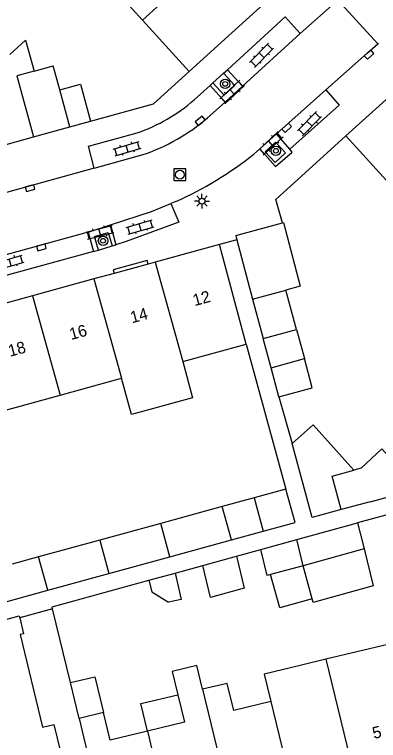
# Model space of a CAD drawing. Extents: x 132998 to 136004, y 396998 to 398512.
# Drawn here: x 133490.5 to 133521.4, y 398076.6 to 398138.3 of the extents above; entities that cross this region are included whole.
import ezdxf

# ---------------------------------------------------------------- set-up
doc = ezdxf.new("R2010")
doc.units = 0
for name, color, linetype in [('gg-afsc-erfafscheiding', 7, 'Continuous'), ('gg-afsc-muur', 7, 'Continuous'), ('gg-anno-huisnummerreeks BGT', 7, 'Continuous'), ('gg-bbg-bijgebouw', 7, 'Continuous'), ('gg-bbg-gedigitaliseerde bebouwing', 7, 'Continuous'), ('gg-bbg-gedigitaliseerde bijgebouw', 7, 'Continuous'), ('gg-bbg-hoofdgebouw', 7, 'Continuous'), ('gg-bbg-luifel en loopbrug', 7, 'Continuous'), ('gg-bbg-tussenscheiding', 7, 'Continuous'), ('gg-knt-verharding', 7, 'Continuous'), ('gg-knt-verharding nz', 7, 'Continuous'), ('gt-grn-weggrens', 7, 'Continuous'), ('gt-symb-boom', 7, 'Continuous'), ('gt-symb-klinker verharding', 7, 'Continuous'), ('gt-symb-kolk', 7, 'Continuous'), ('gt-symb-lichtmast', 7, 'Continuous'), ('gt-symb-rioolschacht', 7, 'Continuous')]:
    doc.layers.add(name, color=color, linetype=linetype)

# ---------------------------------------------------------------- blocks, each defined once
blk = doc.blocks.new('gt0-KOLK')
at = {"layer": 'gt-symb-kolk'}
blk.add_lwpolyline([(0, 0), (0.375, 0), (0.375, 0.4), (-0.375, 0.4), (-0.375, 0), (0, 0)], dxfattribs=at)
blk = doc.blocks.new('gt0-KL1')
at = {"layer": 'gt-symb-klinker verharding'}
for p, q in [((-1.15, 0.3), (1.15, 0.3)), ((-1, -0.3), (-1, 0.3)), ((-0.5, 0.3), (-0.5, 0.45)), ((0, -0.3), (0, 0.3)), ((0.5, 0.3), (0.5, 0.45)), ((1, -0.3), (1, 0.3)), ((-1.15, -0.3), (1.15, -0.3)), ((-0.5, -0.45), (-0.5, -0.3)), ((0.5, -0.45), (0.5, -0.3))]:
    blk.add_line(p, q, dxfattribs=at)
blk = doc.blocks.new('gt0-BOOM')
at = {"layer": 'gt-symb-boom'}
for radius in [0.4, 0.2]:
    blk.add_circle((0, 0), radius, dxfattribs=at)
blk = doc.blocks.new('gt0-LMAST')
at = {"layer": 'gt-symb-lichtmast'}
for p, q in [((-0.005, 0.246), (-0.005, 0.621)), ((-0.182, 0.173), (-0.447, 0.438)), ((0.172, 0.173), (0.437, 0.438)), ((-0.255, -0.004), (-0.63, -0.004)), ((-0.182, -0.181), (-0.447, -0.446)), ((-0.005, -0.254), (-0.005, -0.629)), ((0.437, -0.446), (0.172, -0.181)), ((0.245, -0.004), (0.62, -0.004))]:
    blk.add_line(p, q, dxfattribs=at)
blk.add_circle((-0.005, -0.004), 0.25, dxfattribs=at)
blk = doc.blocks.new('gt0-RS')
at = {"layer": 'gt-symb-rioolschacht'}
blk.add_lwpolyline([(-0.5, -0.5), (0.5, -0.5), (0.5, 0.5), (-0.5, 0.5)], close=True, dxfattribs=at)
blk.add_circle((0, 0), 0.375, dxfattribs=at)

msp = doc.modelspace()

# ---------------------------------------------------------------- linework, layer by layer
at = {"layer": 'gg-afsc-erfafscheiding'}
for p, q in [((133510.2, 398110.33), (133513.57, 398097.99)), ((133512.97, 398105.85), (133514.092, 398101.864)), ((133509.372, 398092.302), (133511.432, 398092.867)), ((133504.143, 398090.868), (133506.509, 398091.517))]:
    msp.add_line(p, q, dxfattribs=at)
for points in [[(133535.105, 398084.169), (133524.149, 398096.353), (133519.662, 398095.123)], [(133493.736, 398087.834), (133493.695, 398088.004), (133501.923, 398090.26)], [(133483.436, 398085.192), (133490.897, 398087.237), (133490.94, 398087.059)]]:
    msp.add_lwpolyline(points, dxfattribs=at)
at = {"layer": 'gg-afsc-muur'}
for p in [(133518.66, 398128.01), (133513.264, 398120.626)]:
    msp.add_line(p, (133512.72, 398122.61), dxfattribs=at)
msp.add_lwpolyline([(133496.957, 398129.277), (133502.3, 398130.75), (133505.34, 398133.5)], dxfattribs=at)
at = {"layer": 'gg-bbg-bijgebouw'}
for p, q in [((133494.344, 398131.933), (133493.781, 398133.975)), ((133495.21, 398128.795), (133494.344, 398131.933)), ((133492.118, 398127.939), (133495.21, 398128.795)), ((133489.05, 398127.09), (133492.118, 398127.939)), ((133509.3, 398119.54), (133513.264, 398120.626)), ((133513.264, 398120.626), (133513.35, 398120.65))]:
    msp.add_line(p, q, dxfattribs=at)
at = {"layer": 'gg-bbg-gedigitaliseerde bebouwing'}
for p, q in [((133510.2, 398110.33), (133507.93, 398118.79)), ((133504.791, 398108.847), (133510.2, 398110.33)), ((133494.38, 398105.991), (133499.581, 398107.418)), ((133489.181, 398104.566), (133494.38, 398105.991)), ((133493.736, 398087.834), (133490.94, 398087.059)), ((133495.245, 398081.558), (133493.736, 398087.834)), ((133522.22, 398084.802), (133516.97, 398083.541)), ((133516.97, 398083.541), (133514.88, 398083.04))]:
    msp.add_line(p, q, dxfattribs=at)
for points in [[(133504.791, 398108.847), (133505.637, 398105.761), (133500.427, 398104.332), (133499.581, 398107.418)], [(133490.94, 398087.059), (133491.267, 398085.698), (133490.975, 398085.628), (133492.869, 398077.752), (133493.845, 398077.987)], [(133506.464, 398081.004), (133505.991, 398083.013), (133503.892, 398082.509), (133504.37, 398080.52)], [(133514.88, 398083.04), (133511.728, 398082.284), (133512.288, 398079.948)], [(133512.288, 398079.948), (133509.13, 398079.19), (133508.57, 398081.49), (133506.464, 398081.004)], [(133504.37, 398080.52), (133504.95, 398078.18), (133501.791, 398077.425)], [(133501.791, 398077.425), (133498.63, 398076.67), (133498.06, 398079)], [(133493.845, 398077.987), (133494.405, 398075.657), (133491.22, 398074.89)]]:
    msp.add_lwpolyline(points, dxfattribs=at)
at = {"layer": 'gg-bbg-gedigitaliseerde bijgebouw'}
for p, q in [((133492.161, 398133.527), (133493.781, 398133.975)), ((133509.3, 398119.54), (133509.393, 398119.192)), ((133509.393, 398119.192), (133510.736, 398114.147)), ((133510.736, 398114.147), (133513.551, 398114.915)), ((133511.63, 398110.79), (133514.47, 398111.56)), ((133514.47, 398111.56), (133515.135, 398109.09)), ((133512.3, 398108.319), (133511.63, 398110.79)), ((133512.97, 398105.85), (133512.3, 398108.319)), ((133520.74, 398096.93), (133524.805, 398098.045)), ((133513.57, 398097.99), (133510.864, 398097.249)), ((133510.864, 398097.249), (133511.636, 398094.419)), ((133520.74, 398096.93), (133518.258, 398096.258)), ((133508.158, 398096.507), (133502.93, 398095.075)), ((133508.931, 398093.677), (133508.158, 398096.507)), ((133502.93, 398095.075), (133497.751, 398093.656)), ((133514.49, 398093.705), (133519.662, 398095.123)), ((133519.662, 398095.123), (133520.209, 398092.909)), ((133497.751, 398093.656), (133492.547, 398092.231)), ((133503.699, 398092.243), (133508.931, 398093.677)), ((133511.432, 398092.867), (133514.49, 398093.705)), ((133520.209, 398092.909), (133515.03, 398091.489)), ((133492.547, 398092.231), (133490.305, 398091.617)), ((133498.519, 398090.823), (133503.699, 398092.243)), ((133506.509, 398091.517), (133509.372, 398092.302)), ((133515.03, 398091.489), (133512.265, 398090.731)), ((133493.321, 398089.398), (133498.519, 398090.823)), ((133501.923, 398090.26), (133504.143, 398090.868)), ((133488.11, 398087.969), (133493.321, 398089.398))]:
    msp.add_line(p, q, dxfattribs=at)
for points in [[(133490.102, 398134.934), (133491.435, 398136.148), (133492.161, 398133.527)], [(133513.35, 398120.65), (133514.78, 398115.25), (133513.551, 398114.915)], [(133512.97, 398105.85), (133515.8, 398106.62), (133515.135, 398109.09)], [(133514.092, 398101.864), (133515.875, 398103.47), (133519.346, 398099.616)], [(133518.258, 398096.258), (133515.79, 398095.59), (133514.092, 398101.864)], [(133524.805, 398098.045), (133521.723, 398101.412), (133519.97, 398099.79), (133519.346, 398099.616)], [(133511.636, 398094.419), (133514.34, 398095.16), (133513.57, 398097.99)], [(133512.265, 398090.731), (133511.972, 398090.651), (133511.432, 398092.867)], [(133509.372, 398092.302), (133510.016, 398089.575), (133507.152, 398088.79), (133506.509, 398091.517)], [(133504.143, 398090.868), (133504.67, 398088.629), (133503.598, 398088.377)], [(133501.923, 398090.26), (133502.156, 398089.271), (133503.598, 398088.377)], [(133495.245, 398081.558), (133497.311, 398082.054), (133498.06, 398079)]]:
    msp.add_lwpolyline(points, dxfattribs=at)
at = {"layer": 'gg-bbg-hoofdgebouw'}
for p, q in [((133497.719, 398141.869), (133501.376, 398137.854)), ((133512.4, 398139.91), (133505.34, 398133.5)), ((133501.376, 398137.854), (133505.34, 398133.5)), ((133518.66, 398128.01), (133525.17, 398133.92)), ((133522.386, 398123.903), (133518.66, 398128.01)), ((133507.93, 398118.79), (133502.464, 398117.292)), ((133502.464, 398117.292), (133501.854, 398117.125)), ((133501.854, 398117.125), (133498.961, 398116.332)), ((133498.961, 398116.332), (133497.241, 398115.86)), ((133497.241, 398115.86), (133492.037, 398114.433)), ((133492.037, 398114.433), (133486.84, 398113.008))]:
    msp.add_line(p, q, dxfattribs=at)
at = {"layer": 'gg-bbg-luifel en loopbrug'}
for p, q in [((133495.21, 398128.795), (133496.957, 398129.277)), ((133514.47, 398111.56), (133513.551, 398114.915)), ((133510.736, 398114.147), (133511.63, 398110.79)), ((133510.864, 398097.249), (133508.158, 398096.507)), ((133508.931, 398093.677), (133511.636, 398094.419)), ((133515.801, 398088.675), (133515.03, 398091.489))]:
    msp.add_line(p, q, dxfattribs=at)
for points in [[(133494.344, 398131.933), (133496.092, 398132.416), (133496.957, 398129.277)], [(133520.209, 398092.909), (133520.985, 398089.77), (133515.885, 398088.372), (133515.801, 398088.675)], [(133515.801, 398088.675), (133513.036, 398087.918), (133512.265, 398090.731)], [(133501.791, 398077.425), (133501.222, 398079.764), (133504.37, 398080.52)]]:
    msp.add_lwpolyline(points, dxfattribs=at)
at = {"layer": 'gg-bbg-tussenscheiding'}
for p, q in [((133508.426, 398144.274), (133501.376, 398137.854)), ((133502.464, 398117.292), (133504.791, 398108.847)), ((133497.241, 398115.86), (133499.581, 398107.418)), ((133492.037, 398114.433), (133494.38, 398105.991)), ((133512.3, 398108.319), (133515.135, 398109.09)), ((133503.699, 398092.243), (133502.93, 398095.075)), ((133497.751, 398093.656), (133498.519, 398090.823)), ((133515.03, 398091.489), (133514.49, 398093.705)), ((133493.321, 398089.398), (133492.547, 398092.231)), ((133516.97, 398083.541), (133519.571, 398072.794)), ((133495.98, 398078.5), (133495.245, 398081.558)), ((133506.464, 398081.004), (133509.1, 398070.239)), ((133512.288, 398079.948), (133514.326, 398071.514)), ((133498.06, 398079), (133495.98, 398078.5)), ((133495.98, 398078.5), (133498.615, 398067.68)), ((133501.791, 398077.425), (133503.851, 398068.958))]:
    msp.add_line(p, q, dxfattribs=at)
for points in [[(133492.161, 398133.527), (133490.686, 398133.119), (133492.118, 398127.939)], [(133518.258, 398096.258), (133517.494, 398099.1), (133519.346, 398099.616)]]:
    msp.add_lwpolyline(points, dxfattribs=at)
at = {"layer": 'gg-knt-verharding'}
for p, q in [((133514.781, 398136.717), (133517.97, 398139.595)), ((133517.97, 398139.595), (133521.375, 398135.854)), ((133520.46, 398135.04), (133521.375, 398135.854)), ((133521.375, 398135.854), (133521.435, 398135.908)), ((133520.46, 398135.04), (133516.959, 398131.925)), ((133507.366, 398132.527), (133508.268, 398133.347)), ((133508.268, 398133.347), (133508.597, 398133.646)), ((133508.597, 398133.646), (133509.882, 398132.255)), ((133505.765, 398131.074), (133507.132, 398132.315)), ((133507.366, 398132.527), (133507.132, 398132.315)), ((133507.132, 398132.315), (133508.389, 398130.897)), ((133509.882, 398132.255), (133508.389, 398130.897)), ((133512.778, 398128.205), (133511.336, 398126.922)), ((133513.899, 398126.877), (133512.778, 398128.205)), ((133511.336, 398126.922), (133510.838, 398126.479)), ((133497.269, 398125.281), (133489.804, 398123.22)), ((133504.22, 398122.45), (133503.794, 398122.274)), ((133496.759, 398119.835), (133498.644, 398120.449)), ((133498.644, 398120.449), (133499.107, 398118.758)), ((133496.759, 398119.835), (133497.212, 398118.18)), ((133497.636, 398118.309), (133498.799, 398118.664)), ((133498.799, 398118.664), (133499.107, 398118.758)), ((133497.212, 398118.18), (133486.023, 398115.12)), ((133497.212, 398118.18), (133497.636, 398118.309))]:
    msp.add_line(p, q, dxfattribs=at)
for points in [[(133514.781, 398136.717), (133513.491, 398138.125), (133508.597, 398133.646)], [(133507.366, 398132.527), (133508.312, 398131.486), (133509.219, 398132.3), (133508.268, 398133.347)], [(133516.959, 398131.925), (133518.1, 398130.621), (133513.899, 398126.877)], [(133497.269, 398125.281), (133496.774, 398127.145), (133500.932, 398128.269)], [(133511.808, 398126.666), (133512.661, 398125.758), (133513.541, 398126.574), (133512.688, 398127.482), (133511.808, 398126.666)], [(133511.336, 398126.922), (133512.677, 398125.414), (133514.096, 398126.644), (133513.899, 398126.877)], [(133503.794, 398122.274), (133504.467, 398120.69), (133500, 398119.031), (133499.107, 398118.758)], [(133497.636, 398118.309), (133497.282, 398119.471), (133498.452, 398119.8), (133498.799, 398118.664)], [(133501.854, 398117.125), (133501.775, 398117.414), (133498.882, 398116.621), (133498.961, 398116.332)]]:
    msp.add_lwpolyline(points, dxfattribs=at)
for centre, radius, start, end in [((133495.868, 398142.56), 15.161, 289.51065, 310.74981), ((133492.037, 398149.912), 30.043, 293.92398, 308.74165)]:
    msp.add_arc(centre, radius, start, end, dxfattribs=at)
at = {"layer": 'gg-knt-verharding nz'}
for p, q in [((133514.781, 398136.717), (133509.882, 398132.255)), ((133516.959, 398131.925), (133512.778, 398128.205)), ((133506.9, 398129.54), (133508.389, 398130.897)), ((133497.269, 398125.281), (133501.431, 398126.431)), ((133496.759, 398119.835), (133485.57, 398116.774))]:
    msp.add_line(p, q, dxfattribs=at)
msp.add_lwpolyline([(133498.644, 398120.449), (133502.14, 398121.59), (133503.794, 398122.274)], dxfattribs=at)
msp.add_arc((133495.884, 398142.553), 17.05, 288.98599, 310.24847, dxfattribs=at)
at = {"layer": 'gt-grn-weggrens'}
msp.add_line((133509.393, 398119.192), (133507.93, 398118.79), dxfattribs=at)

# ---------------------------------------------------------------- block references
at = {"layer": 'gt-symb-boom'}
for p in [(133508.402, 398132.437), (133512.712, 398126.755), (133498.018, 398119.106)]:
    msp.add_blockref('gt0-BOOM', p, dxfattribs=at)
at = {"layer": 'gt-symb-klinker verharding'}
for p, rotation in [((133511.501, 398134.866), 45.364420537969), ((133508.999, 398131.743), 42.97482613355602), ((133515.571, 398129.066), 45.3644205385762), ((133512.282, 398127.376), 42.97482613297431), ((133500.076, 398126.932), 16.13420459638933), ((133501.186, 398120.27), 16.134204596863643), ((133497.747, 398119.817), 14.300277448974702), ((133490.116, 398117.268), 16.134204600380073)]:
    msp.add_blockref('gt0-KL1', p, dxfattribs=dict(at, rotation=rotation))
at = {"layer": 'gt-symb-kolk'}
for p, rotation in [((133520.502, 398135.078), -138.24275297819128), ((133506.407, 398129.139), 38.01566048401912), ((133513.505, 398128.85), -137.31004221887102), ((133491.767, 398123.765), -164.68454880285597), ((133492.733, 398118.741), -164.75492966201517)]:
    msp.add_blockref('gt0-KOLK', p, dxfattribs=dict(at, rotation=rotation))
at = {"layer": 'gt-symb-lichtmast'}
msp.add_blockref('gt0-LMAST', (133506.437, 398122.482), dxfattribs=at)
at = {"layer": 'gt-symb-rioolschacht'}
msp.add_blockref('gt0-RS', (133504.552, 398124.723), dxfattribs=at)

# ---------------------------------------------------------------- texts
at = {"layer": 'gg-anno-huisnummerreeks BGT'}
for s, rotation, p in [('12', 15.3, (133505.8, 398113.541)), ('14', 15.3, (133500.486, 398112.084)), ('16', 15.3, (133495.308, 398110.664)), ('18', 15.3, (133490.107, 398109.238)), ('5', 13.7, (133521.051, 398076.757))]:
    msp.add_text(s, height=1, rotation=rotation, dxfattribs=at).set_placement(p)

doc.saveas('drawing.dxf')
